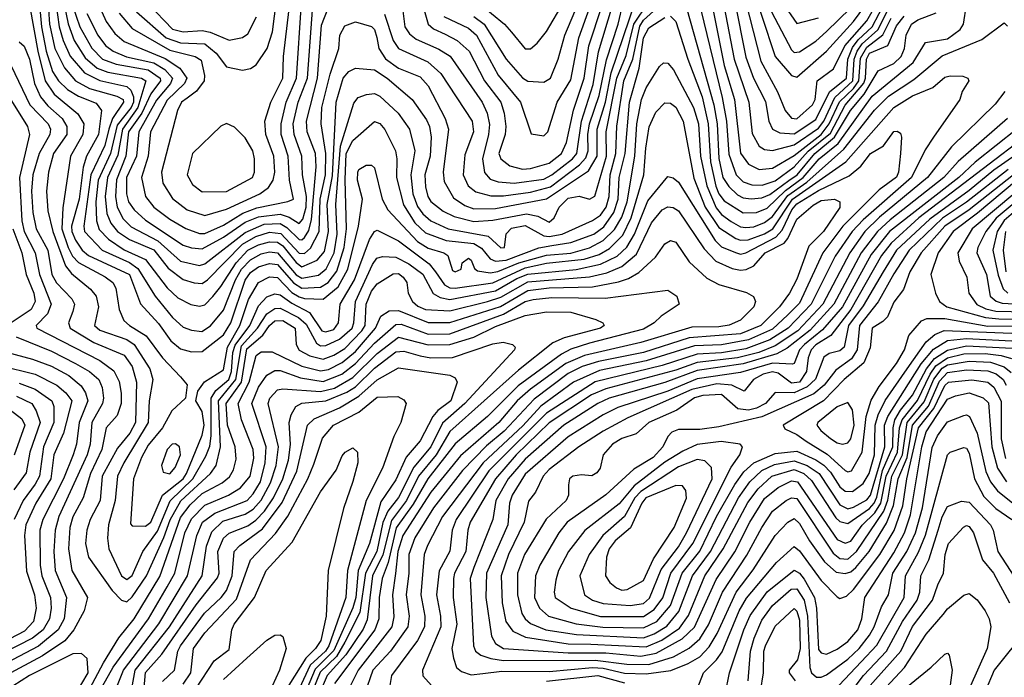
# Model space of a CAD drawing. Extents: x 501367 to 657802, y 482273 to 547541.
# Tile 454 of 656: x 573937 to 577596, y 521398 to 523842. Entities that reach past the tile are written whole.
import ezdxf

# ---------------------------------------------------------------- set-up
doc = ezdxf.new("R2010")
doc.units = 0

msp = doc.modelspace()

# ---------------------------------------------------------------- linework, layer by layer
at = {"layer": '0CON20XD'}
for points in [[(574028.7, 524098.7), (574047.6, 523825), (574067.2, 523735), (574103.2, 523663.2), (574145, 523614.6), (574196.8, 523586.8), (574298.1, 523558.1), (574321.6, 523545), (574323.3, 523535), (574281.4, 523475), (574268.7, 523435), (574253.1, 523375), (574202, 523265), (574174.9, 523075), (574177.6, 523055), (574243.2, 522985), (574345, 522939), (574376.7, 522916.7), (574440.8, 522815), (574505, 522735.7), (574545, 522699.3), (574575, 522687.6), (574613.7, 522683.7), (574645.5, 522704.5), (574695, 522762.1), (574739.3, 522875), (574761.8, 522915), (574795, 522949.1), (574835, 522972.3), (574865, 522979.8), (574895, 522976.1), (574965, 522893.7), (574985, 522880.9), (575047.7, 522892.3), (575076, 522916), (575105.6, 522975), (575116.3, 523045), (575111.3, 523155), (575128.6, 523371.4), (575178.4, 523531.6), (575195, 523552.3), (575225.7, 523564.3), (575255, 523567.7), (575275, 523557.3), (575343.8, 523495), (575385, 523434.5), (575405.2, 523355), (575390.7, 523265), (575397.6, 523195), (575415, 523147.3), (575435, 523120.2), (575465, 523094.8), (575529.6, 523065), (575677.4, 523037.4), (575725, 522994.6), (575739.2, 522995), (575744.2, 523045.8), (575765, 523066.9), (575815, 523077.3), (575885, 523038.6), (575905, 523036.5), (575953.1, 523045), (576065, 523095.5), (576095, 523116), (576116.4, 523145), (576127.3, 523185), (576131.5, 523265), (576152.9, 523345), (576155.9, 523445.9), (576182.1, 523615), (576215.3, 523694.7), (576241.6, 523818.4), (576255, 523839.8), (576304.4, 523885)], [(573995.3, 524065), (574018.3, 523815), (574036, 523725), (574059.6, 523649.6), (574080.8, 523615), (574115, 523582.9), (574155, 523557.2), (574221.1, 523531.1), (574241, 523505), (574230.1, 523415), (574184.9, 523335.1), (574173.5, 523293.5), (574157.9, 523175), (574130.2, 523075), (574131, 523055), (574145, 523022.2), (574168.8, 522985), (574193.2, 522965), (574345, 522895.1), (574386.2, 522786.2), (574452.6, 522712.6), (574498.6, 522648.6), (574535, 522618.9), (574575, 522608), (574615, 522608.3), (574695, 522670.2), (574721.1, 522715), (574775, 522874), (574795, 522901.8), (574825, 522923.5), (574865, 522936.2), (574895, 522932), (574954.5, 522864.5), (574985, 522844.4), (575055, 522848.1), (575083.3, 522865), (575115, 522907.4), (575142.4, 522995), (575151, 523065), (575146.2, 523246.2), (575150.6, 523345), (575175, 523392.8), (575255, 523463.1), (575275, 523455.8), (575294.3, 523434.3), (575333.1, 523355), (575338.9, 523325), (575337.8, 523255), (575363.5, 523153.5), (575405, 523087.2), (575445, 523050), (575521.9, 523021.9), (575625, 523010.4), (575652.8, 522992.8), (575685, 522953.2), (575705, 522944.1), (575745, 522948.1), (575865.9, 522994.1), (575915, 523003.1), (575985, 523013.4), (576070.4, 523045), (576107.8, 523072.2), (576145, 523125.6), (576160.9, 523175), (576164.6, 523255), (576187.1, 523345), (576202.6, 523535), (576238.5, 523661.5), (576255.7, 523775), (576275, 523811.9), (576335, 523850.2)], [(576643.2, 524013.2), (576743.8, 523705), (576805, 523634.2), (576825, 523627.9), (576935, 523724.4), (577035, 523835.5), (577124, 523956)], [(574370.7, 523870.7), (574481.1, 523775), (574535, 523756.2), (574625, 523752), (574667.6, 523717.6), (574705, 523666.6), (574765, 523654.7), (574795, 523660.9), (574816.1, 523673.9), (574856.5, 523735), (574876.8, 523796.8), (574897.2, 523962.8)], [(576390.1, 523975), (576516, 523525), (576528.7, 523455), (576535.6, 523325.6), (576549.8, 523255), (576572.4, 523222.4), (576605, 523191.5), (576625, 523180.3), (576655, 523175.7), (576695, 523179.9), (576725, 523192.7), (576795.3, 523244.7), (576825.6, 523265), (576891.2, 523345), (576965.2, 523405), (577024.1, 523505), (577074.6, 523565.4), (577127.7, 523652.3), (577185, 523679.6), (577213.2, 523705), (577225.4, 523735), (577230.7, 523785), (577250.6, 523825), (577275, 523841.4), (577342.3, 523867.7)], [(576620.3, 523965), (576691.7, 523688.3), (576753.4, 523573.4), (576781.2, 523505), (576805, 523475.9), (576825, 523473), (576882.6, 523525), (576893, 523545), (576900, 523615), (576961, 523659), (577002.7, 523745), (577085, 523837.3), (577135, 523925.7)], [(574071, 523905), (574083.4, 523815), (574098.1, 523765), (574125, 523706.5), (574178, 523645), (574235, 523615.5), (574335, 523593.8), (574349.9, 523579.9), (574359.9, 523555), (574359.6, 523535), (574350.8, 523515), (574299.5, 523450.5), (574274.5, 523345), (574228.8, 523245), (574220.1, 523165), (574221.9, 523095), (574232.8, 523062.8), (574266.7, 523026.7), (574325, 522986.8), (574405, 522950.2), (574485, 522845.6), (574525, 522807.7), (574573.2, 522783.2), (574605, 522776.7), (574625, 522782.4), (574655, 522813.8), (574685, 522850), (574741.1, 522938.9), (574784.6, 522985), (574825, 523005.6), (574865, 523016.2), (574895, 523014.7), (574915, 523001), (574965, 522939), (574985, 522923.7), (575042.3, 522947.7), (575069.7, 522980.3), (575085.2, 523055), (575079.8, 523155), (575098.9, 523261.1), (575112.8, 523535), (575139.5, 523625), (575160.5, 523649.5), (575185, 523662.4), (575255, 523655.5), (575302.3, 523625), (575395.4, 523545.4), (575449.2, 523469.2), (575460.2, 523445), (575466.4, 523405), (575462.9, 523335), (575442.2, 523265), (575445, 523220.8), (575453.9, 523185), (575465, 523166.4), (575510.8, 523130.8), (575551.1, 523111.1), (575625, 523091.9), (575695, 523096.7), (575820.9, 523120.9), (575862.2, 523112.2), (575905, 523089.3), (575923.6, 523105), (575942.2, 523145), (575975, 523178.1), (576015.9, 523185.9), (576055, 523175.3), (576074.3, 523185.7), (576117.9, 523335), (576116.6, 523425), (576156.1, 523625), (576190.9, 523709.1), (576218.8, 523825), (576272.5, 523905)], [(574101.4, 523905), (574116.6, 523826.6), (574139.2, 523765), (574180.3, 523700.3), (574225, 523662.3), (574265, 523646.4), (574389.6, 523625), (574405.7, 523615), (574375.9, 523515), (574319.1, 523435), (574301.6, 523338.4), (574263.3, 523255), (574254.2, 523185), (574261.4, 523121.4), (574276.3, 523086.3), (574300.8, 523055), (574345, 523025.3), (574435, 522986.7), (574489, 522919), (574545, 522875.9), (574585, 522863.7), (574615, 522862.1), (574635, 522875.6), (574765, 523007.3), (574815, 523036.3), (574865, 523052.4), (574907.1, 523047.1), (574975, 522974.2), (574995, 522973.4), (575017.3, 522992.7), (575049.7, 523055), (575053.7, 523175), (575073.9, 523265), (575075.2, 523345.2), (575057.5, 523455), (575059.6, 523515), (575090.7, 523639.3), (575122.7, 523735), (575126.9, 523785), (575145, 523818.9), (575185, 523834.3), (575245, 523817.2), (575255, 523805.5), (575264.1, 523775.9), (575272.1, 523735), (575297, 523697), (575345, 523662.3), (575425, 523629.4), (575455, 523596.2), (575518.1, 523475), (575531.1, 523435), (575510.4, 523275), (575515, 523240), (575549.5, 523179.5), (575591.6, 523151.6), (575625, 523139.3), (575705, 523140), (575895, 523175.6), (576050.3, 523279.7), (576082.7, 523335), (576083.1, 523435), (576113.3, 523535), (576135.3, 523645), (576226.8, 523915)], [(574226.8, 523906.8), (574258.7, 523835), (574290.8, 523790.8), (574325, 523760.7), (574477.9, 523697.9), (574531.6, 523661.6), (574557.9, 523625), (574549.2, 523605), (574485, 523542.8), (574422.8, 523425), (574414.9, 523335), (574390.1, 523255), (574404.8, 523185), (574435.8, 523145), (574495, 523100.7), (574555, 523066.2), (574605, 523047.5), (574625, 523047.9), (574695, 523078.9), (574766.8, 523123.2), (574817.8, 523142.2), (574934.1, 523165.9), (574954.6, 523175.4), (574939.3, 523245), (574934.9, 523335), (574909.3, 523415), (574908.5, 523455), (574927.6, 523535), (574966.3, 523625), (574984.2, 523905)], [(574306.3, 523866.3), (574355, 523808.8), (574495, 523729.2), (574588.9, 523705), (574611.1, 523691.1), (574624.4, 523635), (574622.6, 523615), (574594.2, 523575.8), (574559.7, 523550.3), (574538.6, 523535), (574523.2, 523505), (574463.5, 523275), (574469, 523235), (574505, 523177.1), (574560, 523135), (574625, 523113.8), (574705, 523138.3), (574829.3, 523195), (574861.6, 523218.4), (574879.6, 523245), (574885.2, 523275), (574881.1, 523335), (574852.3, 523415), (574847.4, 523465), (574870.2, 523535), (574915.1, 523625), (574917, 523705), (574944.3, 523935.7)], [(575292.1, 523862.1), (575324.7, 523764.7), (575344.3, 523735), (575454.1, 523685), (575502.4, 523642.4), (575619, 523465), (575623.8, 523425), (575590.6, 523339.4), (575584.8, 523265), (575603.5, 523225), (575632.2, 523202.2), (575687.8, 523187.8), (575735, 523187.4), (575835, 523201.3), (575909, 523221), (576017.2, 523302.8), (576040.9, 523329.1), (576049.1, 523355), (576048.3, 523415), (576054.4, 523455), (576090.4, 523559.6), (576117.7, 523692.3), (576161.2, 523825), (576179.5, 523905)], [(575625, 523854.1), (575663.5, 523825), (575745, 523694.7), (575805, 523625.8), (575825, 523612.9), (575885, 523609.7), (575909, 523625), (575938.2, 523695), (575962.2, 523785), (576013, 523905)], [(575642.4, 523905), (575739, 523825), (575765.1, 523795.1), (575815, 523733.8), (575835, 523733.6), (575860.6, 523755), (575895, 523798.2), (575960.2, 523909.8)], [(576592.9, 523915), (576635, 523702.1), (576664.1, 523625), (576708.3, 523538.3), (576720.4, 523465), (576735, 523435.3), (576761.7, 523421.7), (576815, 523418.3), (576895, 523470.7), (576946.3, 523573.7), (577009, 523625), (577014.4, 523695), (577031.2, 523738.8), (577052.6, 523767.4), (577105, 523815.1), (577157.2, 523915)], [(576771.9, 523905), (576825, 523827.2), (576905, 523849)], [(573975, 523890), (574004.7, 523724.7), (574031.5, 523615), (574064.9, 523564.9), (574152.6, 523492.6), (574175.9, 523455), (574172.3, 523415), (574125.9, 523335), (574097.7, 523142.3), (574094.1, 523065), (574116.9, 522995), (574133.1, 522963.1), (574155, 522939.7), (574255, 522886.9), (574283.3, 522865), (574294.8, 522844.8), (574307.2, 522765), (574324.5, 522724.5), (574345.2, 522705.2), (574407.6, 522667.6), (574468, 522585), (574534.6, 522515), (574560, 522485), (574553.8, 522435), (574502, 522388), (574467.7, 522325), (574415, 522261.3), (574390.3, 522215), (574360.3, 522135), (574348.9, 521968.9), (574355, 521960.8), (574405, 521960.2), (574424.8, 521975), (574467.4, 522075), (574544.9, 522135), (574557.4, 522155), (574615, 522297.7), (574623.2, 522335), (574615, 522385.5), (574591.4, 522425), (574599.2, 522460.8), (574623.4, 522496.6), (574695, 522540.6), (574708.8, 522625), (574755.6, 522705), (574787.7, 522802.3), (574824.1, 522865), (574865, 522886.6), (574895, 522883.4), (574948.6, 522828.6), (574975, 522811.4), (574995, 522806.4), (575065, 522803.3), (575121, 522849), (575156.9, 522915), (575196.1, 523075), (575211.3, 523175), (575192.7, 523245), (575193.1, 523275), (575196.7, 523285), (575225, 523301.2), (575245, 523301.2), (575255, 523292), (575284.4, 523175), (575305.2, 523135), (575415, 523017.1), (575455, 522993.1), (575513.5, 522975), (575527.5, 522965), (575545, 522910), (575555, 522904.7), (575577.5, 522915), (575581.7, 522938.3), (575605, 522956.2), (575615, 522948), (575626.8, 522916.8), (575638.8, 522908.8), (575685, 522901.3), (575713.9, 522906.1), (575792.2, 522937.8), (575895, 522967.3), (575985, 522974.1), (576055, 522994.3), (576105, 523021.6), (576147.8, 523062.2), (576175, 523107.7), (576193.9, 523165), (576222.4, 523335), (576230.9, 523455), (576247.2, 523545), (576265, 523589.3), (576315, 523668.6), (576328.9, 523681.1), (576345, 523680.5), (576367.2, 523655), (576441.4, 523515), (576458.9, 523455), (576467.4, 523335), (576490.1, 523225), (576525, 523142.3), (576545, 523117.7), (576581.4, 523091.4), (576615, 523072.2), (576635, 523069.1), (576665, 523072.5), (576705, 523087.7), (576735, 523110), (576791.8, 523188.2), (576862.3, 523237.7), (576999.7, 523360.3), (577113.9, 523506.1), (577165, 523557.4), (577259.8, 523620.2), (577365, 523708.2), (577512, 523768), (577595, 523830), (577608.3, 523818.3)], [(574133.3, 523895), (574160.4, 523815), (574205, 523735.6), (574244.4, 523695), (574295, 523676.9), (574415, 523655.2), (574459.5, 523625), (574460.4, 523615), (574424.2, 523565.8), (574390.6, 523495), (574341.9, 523425), (574331.7, 523335), (574296.7, 523246.7), (574292.5, 523185), (574299.8, 523145), (574322.1, 523102.1), (574351.7, 523071.7), (574450, 523020), (574535, 522944.8), (574605, 522928.9), (574625, 522934.2), (574775, 523050.9), (574845, 523081.5), (574905, 523084.7), (574929.5, 523069.5), (574975, 523025.4), (574985, 523024.3), (574995, 523032.4), (575010.9, 523059.1), (575021.1, 523098.9), (575038.3, 523295), (575036.4, 523345), (575005.4, 523425), (575002.8, 523465), (575043.6, 523625), (575058.3, 523821.7), (575083.2, 523885)], [(574187, 523865), (574226.9, 523785), (574256.2, 523746.2), (574284.6, 523724.6), (574333.7, 523703.7), (574435, 523681.7), (574476.3, 523656.3), (574504.9, 523625), (574497.7, 523605), (574445, 523542.5), (574380.1, 523425), (574371.2, 523335), (574334.3, 523255), (574333.8, 523195), (574341.4, 523165), (574362, 523135), (574405, 523096.5), (574545, 523004.5), (574575, 522994.2), (574615, 522990.4), (574695, 523033.2), (574775, 523088.9), (574825, 523109.4), (574905, 523119.1), (574938.1, 523108.1), (574975, 523084.5), (574989.6, 523100.4), (575001.1, 523145), (575002.4, 523185), (574987.9, 523265), (574985.1, 523335), (574956.7, 523415), (574953.8, 523455), (574972.2, 523535), (575006.8, 523625), (575026.9, 523895)], [(574415, 523901), (574505, 523807.1), (574545, 523796.4), (574615, 523801.8), (574644.8, 523795.2), (574715, 523765.7), (574764.8, 523775.2), (574785, 523789.2), (574817.2, 523852.8)], [(575359.6, 523885), (575368.1, 523815), (575385, 523788.8), (575410.1, 523770.1), (575495, 523732.5), (575536.2, 523706.2), (575655, 523535.8), (575673.6, 523495), (575682.3, 523452.3), (575679.2, 523415), (575656.4, 523325), (575663.8, 523273.8), (575685, 523249.6), (575715, 523238.9), (575775, 523233.8), (575885, 523249.6), (575914.3, 523265), (575990.9, 523325), (576007.6, 523345), (576024.2, 523465), (576068.5, 523601.5), (576087.5, 523722.5), (576140.1, 523895)], [(575435.7, 523895), (575454.9, 523824.9), (575475, 523808.4), (575518.7, 523788.7), (575562.6, 523765), (575606.8, 523725), (575663.9, 523615), (575724.5, 523535), (575737.5, 523495), (575743.5, 523445), (575740.8, 523415), (575717.8, 523345), (575724.9, 523324.9), (575758.6, 523298.6), (575805, 523286.1), (575835, 523288.5), (575905, 523308.9), (575950.4, 523345), (575968.6, 523385), (575994.5, 523505.5), (576034.7, 523625), (576052.3, 523745), (576101.2, 523895)], [(575513.7, 523853.7), (575605, 523810.2), (575635, 523783.9), (575715.3, 523635.3), (575798.4, 523535), (575838.3, 523418.3), (575885, 523410), (575899.6, 523425), (575934.8, 523535), (575985, 523618.8), (576015.4, 523775), (576054.4, 523885)], [(576355, 523854.6), (576375, 523835.6), (576419.3, 523695), (576473, 523555), (576495.1, 523455), (576503.5, 523313.5), (576523.7, 523223.7), (576535.1, 523195), (576555, 523168.7), (576625, 523123.8), (576675, 523125.1), (576715, 523141.3), (576782.3, 523207.7), (576848.5, 523255), (576907.5, 523325), (576978.2, 523381.8), (577105, 523557.6), (577257.1, 523683), (577302.8, 523757.2), (577385, 523771.4), (577431.9, 523805), (577444.8, 523825), (577455, 523897.5)], [(576468.5, 523878.5), (576547.3, 523552.7), (576564.1, 523465), (576572.7, 523342.7), (576599.9, 523265), (576625, 523239), (576657.6, 523227.6), (576696.4, 523226.4), (576745, 523243.4), (576815, 523294.5), (576867.1, 523352.9), (576949.5, 523420.5), (577005, 523524.4), (577073.7, 523606.3), (577080.3, 523625), (577083.2, 523695), (577095, 523717.1), (577163.4, 523746.6), (577195, 523818.7), (577224.3, 523855)], [(576509.8, 523895), (576555, 523671.8), (576593.8, 523545), (576616, 523346), (576644.7, 523304.7), (576685.5, 523285.5), (576735, 523290.3), (576815, 523337), (576915, 523415.2), (576945.5, 523454.5), (576983.6, 523536.4), (577035, 523586.4), (577054.9, 523615), (577061.1, 523698.9), (577085, 523740.2), (577144.3, 523785.7), (577175, 523847.7)], [(576554.2, 523895), (576592.1, 523695), (576646, 523535), (576658.9, 523418.9), (576685, 523372.4), (576705, 523359.5), (576735, 523355.2), (576815, 523376.9), (576905, 523438.2), (576925, 523465.4), (576966.7, 523553.3), (577032.9, 523615), (577038.5, 523695), (577048.6, 523725), (577067.9, 523752.1), (577125.8, 523804.2), (577173, 523897)], [(576718.4, 523895), (576805, 523730.5), (576815, 523720.2), (576835, 523722.4), (576895, 523762.3), (576935, 523798), (577024.9, 523885)], [(573935, 523759.5), (573953.2, 523743.2), (573973.4, 523695), (573992.6, 523605), (574014.6, 523555), (574041.3, 523521.3), (574095.2, 523475), (574112.4, 523445), (574112.2, 523415), (574062.8, 523345), (574043.8, 523275), (574037.1, 523205), (574041.7, 523131.7), (574059.9, 523055), (574106.7, 522926.7), (574129, 522899), (574200.8, 522840.8), (574220.7, 522815), (574230, 522775), (574215.3, 522705), (574235, 522687.9), (574335, 522653.2), (574362.4, 522635), (574420.3, 522545), (574431.6, 522505), (574417.7, 522425), (574414.9, 522345), (574323.5, 522195), (574300, 522145), (574291.3, 522055), (574267.7, 521965), (574263.7, 521915), (574268.1, 521875), (574315.1, 521775.1), (574335, 521761.9), (574355, 521776.2), (574394.5, 521865), (574448.7, 521941.3), (574495.7, 522054.3), (574580.6, 522135), (574629.2, 522219.3), (574643.4, 522256.6), (574649.1, 522295), (574649.2, 522435), (574666, 522464), (574714.2, 522505), (574724.6, 522535), (574729.7, 522605), (574737.7, 522632.3), (574792.4, 522705), (574825, 522778.1), (574855, 522811.6), (574885, 522823.6), (574905, 522818.9), (574947.9, 522787.9), (575013.7, 522753.7), (575060, 522685), (575075, 522681.8), (575105, 522691), (575122.3, 522715), (575128, 522785), (575181.8, 522875), (575236.6, 523025), (575255, 523054.2), (575265, 523059.7), (575345, 523020.3), (575458.4, 522935), (575482, 522905), (575516.2, 522856.2), (575535, 522845.6), (575555, 522844.7), (575695, 522864.1), (575815, 522919.9), (575895, 522936.9), (576035, 522951.7), (576091, 522969), (576128.5, 522991.5), (576178.8, 523041.2), (576209.5, 523105), (576256, 523265), (576263.2, 523365), (576276.7, 523443.3), (576301.2, 523498.8), (576335, 523533.3), (576355, 523532), (576375, 523516.9), (576402.3, 523465), (576442.4, 523252.4), (576484.7, 523145), (576535, 523069.9), (576598.5, 523028.5), (576615, 523022.7), (576644.1, 523024.1), (576705, 523046.2), (576735.9, 523064.1), (576808.2, 523175), (577006.8, 523313.2), (577185, 523515.5), (577255, 523559.4), (577330.3, 523589.7), (577375, 523627.9), (577395, 523633.4), (577441.7, 523631.7), (577460, 523625), (577464.2, 523615), (577439.2, 523575), (577430, 523545), (577333.2, 523405), (577301.8, 523358.2), (577251.4, 523255), (577071.7, 523098.3), (577030.8, 523055), (576967.4, 522962.6), (576877.8, 522785), (576792.3, 522695), (576725, 522652.5), (576635, 522619.1), (576545, 522604.2), (576455, 522599), (576325, 522556.7), (576075, 522495.7), (575895, 522379.2), (575680.7, 522165), (575558.5, 521985), (575544.5, 521945), (575535, 521866.9), (575496.3, 521793.7), (575485.5, 521705), (575501.1, 521625), (575502.2, 521585), (575433.5, 521425), (575435, 521402.9), (575467.6, 521367.6)], [(573905, 523670.7), (573975, 523525.7), (574042.6, 523455), (574051, 523435), (574049.3, 523415), (574009.7, 523345), (573985.4, 523265), (573981.3, 523205), (573985.7, 523125), (573998.1, 523065), (574042.1, 522985), (574056.6, 522895), (574073.6, 522863.6), (574130.7, 522805), (574140.2, 522785), (574135, 522757.8), (574118.4, 522715), (574124.7, 522695), (574212.6, 522642.6), (574325.3, 522595), (574355, 522553.3), (574371, 522495), (574367.4, 522345), (574346.7, 522305), (574300.1, 522249.9), (574243.2, 522145), (574235.8, 522055), (574198.5, 521985), (574186, 521945), (574181.6, 521895), (574192.5, 521845), (574280.1, 521720.1), (574314.8, 521684.8), (574335, 521678.6), (574355, 521696.5), (574408.6, 521775), (574472.9, 521917.1), (574496.2, 521983.8), (574536.4, 522053.6), (574645.6, 522155), (574667.6, 522185), (574683.1, 522255), (574676.2, 522425), (574740.2, 522505), (574760.7, 522629.3), (574821.3, 522695), (574855, 522749.3), (574885, 522768.2), (574905, 522769.5), (574973.3, 522735), (575001, 522711), (575040, 522640), (575055, 522630.1), (575075, 522630.9), (575125, 522654.9), (575172.3, 522695), (575178.9, 522715), (575185.1, 522795), (575247.6, 522932.4), (575263.9, 522956.1), (575285, 522961.5), (575335, 522959.4), (575383.5, 522935), (575435, 522895.6), (575473.9, 522823.9), (575499.4, 522809.4), (575535, 522802.5), (575705, 522834.3), (575785, 522880.6), (575825, 522896.8), (576005, 522913), (576095, 522933), (576156.7, 522963.3), (576193.6, 522996.4), (576221.2, 523045), (576271.2, 523168.8), (576345, 523259.4), (576365, 523253.9), (576385, 523238.2), (576520.9, 523020.9), (576545, 522998.3), (576596.4, 522976.4), (576615, 522970.9), (576635, 522975.1), (576746.3, 523033.7), (576769.8, 523060.2), (576806.6, 523135), (576825, 523157.1), (576905, 523207.7), (577018.9, 523261.1), (577062.5, 523297.5), (577098.6, 523345), (577147.1, 523372.9), (577185, 523426.8), (577198.1, 523428.1), (577210.5, 523420.5), (577214.4, 523405), (577210, 523345), (577202.5, 523275), (577195, 523256.4), (577130.6, 523209.4), (576995.5, 523074.5), (576921, 522975), (576835, 522788.1), (576792, 522745), (576735, 522691.3), (576645, 522652.3), (576545, 522633.7), (576445, 522629.3), (576265, 522573.6), (576091.4, 522538.6), (575995, 522495.1), (575874.2, 522405.8), (575807.3, 522332.7), (575659.2, 522195), (575508, 521995), (575452.2, 521887.8), (575440.6, 521855), (575427.1, 521705), (575442.7, 521625), (575441.4, 521585), (575415.7, 521534.3), (575319, 521405), (575309.1, 521345)], [(577597.4, 523575), (577562.2, 523527.8), (577400.1, 523369.9), (577310.6, 523255), (577132.5, 523107.5), (577077.7, 523055), (577021.6, 522975), (576921.6, 522785), (576828.2, 522685), (576745, 522629.8), (576684.3, 522605.7), (576605, 522585.5), (576455, 522568), (576375, 522539.9), (576115, 522470.2), (576062.5, 522447.5), (575905, 522344), (575781.4, 522225), (575704.6, 522135), (575610.9, 521975), (575602, 521945), (575594.6, 521865), (575553.3, 521785), (575549.4, 521765), (575548.1, 521695), (575561.7, 521595), (575543.3, 521505), (575548.5, 521468.5), (575560.8, 521435), (575579.1, 521419.1), (575615, 521406.9), (575657.7, 521412.3), (575729, 521421), (575905, 521419.7), (576065, 521433.9), (576105, 521431.5), (576185, 521412.9), (576265, 521411), (576356.2, 521423.8), (576421.1, 521448.9), (576465, 521474.5), (576499.1, 521510.9), (576529.1, 521560.9), (576599.7, 521715), (576662.7, 521797.3), (576745, 521925.3), (576791.9, 521975), (576815, 521988.7), (576835, 521970.2), (576872.2, 521905), (576927.4, 521827.4), (576971.1, 521788.9), (577005, 521783.2), (577025, 521790.4), (577043.7, 521806.3), (577093.5, 521865), (577158.6, 521971.4), (577184, 522036), (577201.5, 522135), (577234.8, 522215), (577254.2, 522335), (577313.8, 522406.2), (577355, 522498.6), (577385, 522530.4), (577455, 522540.2), (577535, 522537.1), (577565.9, 522525.9), (577591.3, 522505), (577603.2, 522483.2)], [(573900.7, 523550.7), (573966.7, 523445), (573973.8, 523415), (573936.9, 523255), (573945.5, 523095), (573953.6, 523055), (573995.1, 522975), (574010.4, 522895), (574053.9, 522785), (574040.7, 522749.3), (573998.2, 522705), (574000.8, 522695), (574234.7, 522575), (574287.4, 522537.4), (574307.3, 522497.3), (574313.6, 522453.6), (574314.2, 522415), (574299.4, 522370.6), (574259, 522325), (574241.9, 522245), (574200.8, 522155), (574173, 522065), (574135, 521994.1), (574122.9, 521955), (574118.3, 521875), (574131.1, 521795), (574189.5, 521695), (574177, 521645), (574138.8, 521575), (574105, 521534.1), (574022.3, 521477.7), (573885.9, 521404.1)], [(577608.3, 523475), (577425, 523314.5), (577371, 523255), (577171.3, 523098.7), (577124.2, 523055), (577063.6, 522975), (576962.7, 522785), (576875, 522688.2), (576789, 522621), (576750.4, 522599.6), (576625, 522562.7), (576455, 522537.8), (576335, 522493.2), (576127.6, 522435), (576085, 522416.1), (575959.7, 522335), (575815, 522208.7), (575751.8, 522135), (575705.9, 522055), (575694.8, 521985), (575624.1, 521805.9), (575610.9, 521765), (575624, 521515), (575631, 521495), (575650.1, 521480.1), (575687.3, 521467.3), (575735, 521460.9), (576075, 521462.3), (576193, 521447), (576275, 521445.3), (576366.1, 521473.9), (576425, 521506), (576465, 521540.5), (576496.8, 521593.2), (576548.6, 521715), (576638.6, 521851.4), (576694.7, 521955.3), (576734.5, 522015), (576785.3, 522055), (576805, 522065.2), (576825, 522062), (576959.6, 521859.6), (576985, 521839.6), (577015, 521837.4), (577046.5, 521865), (577148.4, 522015), (577163.5, 522056.5), (577177.8, 522145), (577217.4, 522225), (577235.1, 522344.9), (577298.6, 522421.4), (577333.9, 522506.1), (577365, 522547.1), (577385, 522559.1), (577465, 522572.9), (577545, 522569), (577595, 522552.3), (577620.9, 522530.9)], [(574615, 523201.8), (574705, 523204), (574801.6, 523255), (574809.5, 523275), (574810.2, 523325), (574803.4, 523355), (574775, 523402.5), (574735, 523442.5), (574705, 523456.5), (574685, 523446.4), (574579.2, 523345), (574560, 523265), (574579.7, 523229.7), (574615, 523201.8)], [(577643.4, 523436.6), (577487.4, 523312.6), (577426.3, 523255), (577169.4, 523055), (577101.3, 522968.7), (576994.7, 522775), (576920.3, 522689.7), (576853, 522635), (576834.7, 522615), (576815, 522564.2), (576808.8, 522561.2), (576735, 522565.4), (576615, 522530.6), (576455, 522506.8), (576345, 522461.9), (576159.7, 522400.3), (576105, 522373.4), (575975, 522291.6), (575815, 522153.3), (575767.3, 522075), (575757.8, 522045), (575751, 521965), (575671.4, 521785), (575669.7, 521695), (575690.3, 521550.3), (575705, 521523.4), (575735.1, 521505.1), (575975, 521488.9), (576115, 521489.1), (576245, 521476.2), (576301.7, 521488.3), (576399.3, 521540.7), (576445, 521584.8), (576525, 521761.6), (576594.7, 521864.7), (576650, 521975), (576705, 522063), (576755, 522103.6), (576805, 522128), (576828, 522125), (576975, 521910.6), (577005, 521896.2), (577025, 521903.8), (577067.2, 521962.8), (577115, 522009.2), (577136.7, 522045), (577156.9, 522145), (577199.5, 522235), (577206.6, 522325), (577216, 522355), (577273.9, 522426.1), (577320.5, 522525), (577341.3, 522555), (577384.3, 522585.7), (577445, 522600.1), (577525, 522601.3), (577584.1, 522594.1), (577622.2, 522582.2)], [(577706.9, 523433.1), (577278.5, 523105), (577175, 523012), (577139.1, 522965), (577025.1, 522764.9), (576951.2, 522668.8), (576895, 522633), (576877.8, 522615), (576866.8, 522585), (576861.4, 522535), (576835, 522495.1), (576805, 522491.2), (576755, 522527.7), (576735, 522533.6), (576699.2, 522525), (576663.3, 522505), (576628.8, 522461.2), (576583.6, 522483.6), (576528.2, 522488.2), (576435, 522467.4), (576197.3, 522362.7), (576105, 522312.5), (576015.3, 522255), (575905, 522169.8), (575882.5, 522145), (575853.9, 522086.1), (575828, 522052), (575811.4, 521975), (575752.9, 521855), (575726.3, 521775), (575730.1, 521675), (575744.1, 521605), (575769.7, 521569.7), (575816.8, 521546.8), (575975, 521522.9), (576059.1, 521520.9), (576265, 521511.4), (576323.6, 521536.4), (576389.5, 521580.5), (576422.8, 521627.2), (576483.2, 521775), (576551.6, 521875), (576642.9, 522047.1), (576681.4, 522098.6), (576732.6, 522145), (576815, 522170.3), (576851.5, 522155), (576879.6, 522129.6), (576970.2, 521990.2), (576985, 521976.5), (577015, 521969.5), (577095, 522025.6), (577112.2, 522045), (577122.3, 522067.7), (577143.7, 522166.3), (577182.1, 522255), (577182.4, 522325), (577189.5, 522355), (577209.7, 522390.3), (577255, 522446.8), (577306.4, 522545), (577336.6, 522583.4), (577385, 522614.3), (577455, 522630.3), (577625, 522621.8)], [(577732.5, 523405), (577557.4, 523282.6), (577465, 523207), (577318.8, 523101.2), (577195.1, 522985), (577145.1, 522904.9), (577071.8, 522778.2), (577017.3, 522705), (577000.2, 522625), (576985, 522611.5), (576945, 522601.7), (576925, 522587.5), (576894.3, 522505.7), (576863, 522477), (576815, 522455.6), (576745, 522456), (576708.5, 522415), (576675, 522397.9), (576645, 522390.8), (576606.2, 522396.2), (576545, 522449.6), (576475, 522445.3), (576445, 522436.7), (576378.6, 522391.4), (576274.7, 522345), (576227.4, 522302.6), (576175, 522285.2), (576140, 522265), (576105.8, 522225), (576094.6, 522175.4), (576082.2, 522157.8), (576063.6, 522146.4), (576025, 522150.8), (575992.5, 522145), (575980.4, 522135), (575976.7, 522113.3), (575975.9, 522075), (575967.9, 522055), (575894, 521986), (575812.6, 521855), (575786.5, 521785), (575786.3, 521705), (575803, 521635), (575814.8, 521615), (575835, 521597.8), (575892.7, 521575), (576006.7, 521556.8), (576255, 521545.1), (576295, 521559.1), (576341.9, 521588.1), (576386.9, 521643.1), (576436.7, 521775), (576504.5, 521865), (576608.2, 522065), (576649.9, 522125), (576695, 522166.7), (576741.3, 522188.7), (576815, 522202.9), (576863.8, 522185), (576907.6, 522155), (576985, 522038.7), (577015, 522024.6), (577035, 522030.6), (577085, 522057.2), (577099.1, 522075), (577151.6, 522255), (577151.1, 522335), (577162.9, 522367.1), (577286.8, 522563.2), (577332.7, 522617.3), (577385, 522650.3), (577455, 522657.1), (577647.7, 522647.7)], [(577610.1, 523285), (577455, 523163.8), (577365.8, 523104.2), (577242.7, 522985), (577185, 522898), (577126.7, 522793.3), (577057.9, 522705), (577049.1, 522615), (577028.2, 522581.8), (576970.2, 522539.8), (576926.3, 522483.7), (576888.2, 522451.8), (576695, 522365.7), (576535, 522328.8), (576465, 522319.2), (576385, 522318.6), (576360.8, 522309.2), (576345, 522292.5), (576326.4, 522255), (576290.8, 522215), (576219, 522171), (576115, 522076), (575972, 521975), (575941, 521935), (575869.6, 521815), (575853.3, 521775), (575849.7, 521695), (575869, 521655), (575902.7, 521625), (576005, 521596.2), (576104.4, 521584.4), (576255, 521581.8), (576304.1, 521605.9), (576355.3, 521664.7), (576399.3, 521785), (576465, 521866.6), (576526.3, 521995), (576595.1, 522115), (576628, 522162), (576665.5, 522194.5), (576745, 522229.7), (576825, 522238.2), (576895, 522206.5), (576925, 522186.3), (576949.8, 522159.8), (576985, 522105.5), (577005, 522090.2), (577031.9, 522088.1), (577071.3, 522118.7), (577093.9, 522155), (577113.4, 522225), (577116, 522335), (577126.7, 522373.3), (577153.4, 522426.6), (577235.5, 522544.5), (577305.2, 522644.8), (577338.1, 522671.9), (577372.7, 522687.3), (577655, 522676.2)], [(577677.7, 523302.3), (577464.8, 523135.2), (577374.4, 523075), (577287.2, 522975), (577244.6, 522905), (577221.2, 522838.8), (577185, 522792.1), (577161.9, 522738.1), (577145, 522719.7), (577104.4, 522695), (577097.5, 522622.5), (577073.4, 522566.6), (577001.1, 522505), (576924.4, 522425.6), (576774.5, 522335), (576780.8, 522320.8), (576825, 522300.5), (576859.2, 522275), (576937.5, 522227.5), (577005, 522166.8), (577015, 522161.1), (577027.6, 522165), (577067.7, 522235), (577082.6, 522367.4), (577101.7, 522428.3), (577130.9, 522479.1), (577195, 522564.2), (577224.5, 522615), (577241.5, 522668.5), (577287.6, 522722.4), (577308.5, 522731.5), (577375, 522731.6), (577535, 522703.2), (577674.2, 522704.2)], [(577687, 523283), (577496.8, 523123.2), (577406.1, 523055), (577350.5, 522975), (577323.4, 522895), (577340.2, 522825), (577355.2, 522795), (577381.8, 522775), (577525.6, 522735.6), (577575, 522729.6), (577735, 522728.2)], [(574186.7, 521335), (574248, 521452), (574305.7, 521544.3), (574362, 521615), (574457.8, 521772.2), (574535, 521992.2), (574570.8, 522039.2), (574615, 522080.5), (574688.9, 522121.1), (574716.9, 522143.1), (574731, 522169), (574741.5, 522208.5), (574737.2, 522255), (574708.7, 522335), (574704, 522415), (574760.8, 522495), (574781.7, 522618.3), (574840.8, 522669.2), (574865, 522705.1), (574885, 522722.4), (574915, 522724.1), (574960.8, 522695), (574964, 522635), (574975, 522613.3), (575015, 522592.8), (575065, 522580.8), (575105, 522595.6), (575145, 522620.4), (575208.9, 522685), (575220.6, 522705), (575225.1, 522785), (575245, 522833), (575265, 522860.5), (575325, 522897.3), (575345, 522898.4), (575362.4, 522885), (575375.2, 522865), (575381, 522825), (575397, 522795), (575416.8, 522776.8), (575445, 522764.9), (575535, 522759.4), (575675, 522794.6), (575725, 522810.7), (575825, 522867.3), (576055, 522886), (576118.6, 522901.4), (576175, 522924.3), (576229, 522971), (576285, 523086.8), (576324.9, 523135.1), (576345, 523146.8), (576365, 523143.8), (576385, 523131.6), (576480.8, 522990.8), (576524.2, 522944.2), (576585, 522917.3), (576615, 522910.6), (576636.6, 522913.4), (576665, 522927), (576707.5, 522975), (576778.3, 523011.7), (576791.7, 523028.3), (576825, 523101), (576885, 523152.9), (576915, 523169.5), (576965.2, 523175.2), (576984.4, 523165), (576985, 523143.6), (576923.4, 523055), (576869.4, 523000.6), (576825, 522877.7), (576798.1, 522825), (576760.5, 522775), (576691.1, 522705), (576615, 522674.9), (576425, 522659.2), (576255, 522605.1), (576087.8, 522572.2), (576027.1, 522552.9), (575975, 522526.6), (575848.4, 522431.6), (575736.8, 522313.2), (575671.4, 522258.6), (575583.1, 522166.9), (575475, 522028.3), (575405, 521916.8), (575383.7, 521855), (575382.8, 521785), (575373.2, 521705), (575384, 521625), (575380, 521585), (575314.9, 521495.1), (575249.1, 521425), (575218.5, 521335)], [(577635, 523197.6), (577476.8, 523065), (577422.6, 522975), (577428.6, 522945), (577456.7, 522885), (577464.2, 522825), (577493.4, 522783.4), (577526.8, 522766.8), (577565, 522758.6), (577735.2, 522755.2)], [(577655, 523179), (577566.1, 523103.9), (577526.8, 523055), (577497.7, 522995), (577494.2, 522975), (577529.7, 522895), (577543, 522815), (577565.7, 522795.7), (577588.3, 522788.3), (577745, 522779.5)], [(577665, 523155.1), (577595, 523095.1), (577568.9, 523055), (577552.7, 522985), (577572.8, 522892.8), (577591.9, 522841.9), (577609, 522825)], [(573911.4, 523065), (573945.6, 522975), (573960.9, 522895), (573989.5, 522825), (573994.3, 522795), (573980.2, 522765), (573905.7, 522715)], [(577600.6, 523055), (577591.7, 522985), (577601.2, 522905)], [(574234, 521345), (574284.5, 521435.5), (574415.9, 521615), (574485, 521734.3), (574513.4, 521785), (574551.1, 521935), (574575, 521987), (574625, 522037.7), (574712.9, 522075), (574757.7, 522102.3), (574793.7, 522145), (574807.4, 522212.6), (574805.1, 522245), (574761.4, 522355), (574749.5, 522415), (574789.5, 522495), (574816.4, 522593.6), (574835, 522607.3), (574875, 522607.5), (574985, 522554.4), (575055, 522536.4), (575085, 522542.1), (575135, 522568.4), (575185, 522608.3), (575259.8, 522695), (575279.6, 522740.4), (575310.6, 522759.4), (575345, 522761.6), (575455, 522716.1), (575535, 522716), (575723.5, 522776.5), (575825, 522835.1), (575905, 522844.9), (576065, 522848.7), (576162.8, 522867.2), (576199.9, 522880.1), (576237.6, 522902.4), (576300.2, 522959.8), (576335, 523008.9), (576355, 523021.1), (576375, 523015.6), (576425, 522942.5), (576491, 522881), (576535, 522857.8), (576638.3, 522828.3), (576663.8, 522813.8), (576671.8, 522795), (576664.7, 522775), (576615, 522725.3), (576572.9, 522707.1), (576535, 522700.5), (576435, 522699.1), (576245, 522642.8), (576035.6, 522594.4), (575966.4, 522563.6), (575835, 522468.8), (575785.4, 522425), (575718, 522345), (575575, 522221.1), (575465, 522085.5), (575360.5, 521925), (575342.3, 521865), (575333.5, 521783.5), (575322.1, 521705), (575327.3, 521622.7), (575320.3, 521585), (575195.4, 521425), (575160.3, 521355)], [(574262.6, 521272.6), (574322.4, 521425), (574453.6, 521596.4), (574561.2, 521775), (574594.9, 521925.1), (574615.8, 521974.2), (574662.2, 522007.8), (574782.9, 522055), (574805, 522079.6), (574831.7, 522125), (574849.7, 522195), (574852.6, 522255), (574800.3, 522415), (574825, 522476.2), (574855, 522520.5), (574885, 522537.8), (574905, 522538.4), (574981, 522511), (575065, 522497.2), (575134.1, 522525), (575185, 522563.6), (575255, 522640.1), (575335, 522709.5), (575355, 522709.9), (575455, 522673.7), (575535, 522674.3), (575735, 522747.2), (575815, 522794.3), (575845, 522801.9), (575915, 522809.8), (576113, 522807), (576345, 522836.5), (576379.2, 522815), (576387.1, 522785), (576320.2, 522739.8), (576295.2, 522714.8), (576255, 522692.4), (576055, 522640.2), (575985, 522617.2), (575950.8, 522599.2), (575789, 522481), (575675, 522366.8), (575554.9, 522265.1), (575453.4, 522135), (575399, 522041), (575336, 521954), (575305.9, 521824.1), (575284.2, 521765), (575272.9, 521695), (575271.5, 521615), (575257.2, 521575), (575107.4, 521375)], [(574346.3, 521315), (574366, 521425), (574493.3, 521585), (574615.4, 521775), (574631.5, 521885), (574651.5, 521938.5), (574691.8, 521978.2), (574775, 522004), (574805, 522023.2), (574835, 522056.5), (574868.7, 522121.3), (574890.1, 522185), (574899, 522255), (574860.7, 522415), (574866.8, 522435), (574895, 522466), (574915, 522470.5), (575055, 522460.5), (575107.2, 522472.8), (575175, 522511.8), (575265, 522602), (575345, 522662), (575455, 522633.4), (575535, 522634.3), (575625, 522662.2), (575705, 522701.3), (575815, 522742.6), (575895, 522756.5), (575985, 522754.8), (576077.8, 522727.8), (576104.4, 522715), (576109.1, 522705), (576095.5, 522695), (575960.2, 522659.8), (575918.8, 522641.2), (575790.2, 522539.8), (575535, 522311.4), (575485, 522224.9), (575418.8, 522145), (575374.1, 522055), (575318.7, 521981.3), (575286.6, 521853.4), (575248.7, 521775), (575228.4, 521611.6), (575212.9, 521577.1), (575149, 521480.9), (575079.4, 521405), (575030.7, 521289.3)], [(573923.8, 522663.8), (574055, 522610.1), (574145, 522564.3), (574196.2, 522535), (574230.6, 522505), (574243.4, 522475), (574248.2, 522435), (574244.6, 522415), (574204.6, 522345), (574198.4, 522265), (574187.7, 522225), (574082.7, 521995), (574069.2, 521945), (574063.8, 521865), (574068.9, 521795), (574111.5, 521695), (574102.2, 521615), (574080.3, 521575), (574006.4, 521513.6), (573815, 521413.8)], [(574398.3, 521345), (574404.1, 521415.9), (574465.8, 521484.2), (574592.6, 521667.4), (574672.2, 521767.8), (574678.2, 521785), (574673.9, 521865), (574694.7, 521915.3), (574716, 521934), (574785, 521961.5), (574815, 521981.9), (574846.9, 522015), (574880.3, 522065), (574915.3, 522135), (574936.1, 522205), (574943.5, 522263.5), (574938.6, 522345), (574946.1, 522373.9), (574963.4, 522405), (574985, 522416.4), (575075, 522425.7), (575152.9, 522457.1), (575185, 522477.4), (575255, 522547), (575335, 522607.1), (575365, 522610.4), (575425, 522592.5), (575465, 522585.4), (575545, 522586.8), (575695, 522637.7), (575733.3, 522643.3), (575768.1, 522635), (575778.2, 522625), (575776.2, 522615), (575591.3, 522415), (575507.8, 522342.2), (575465.1, 522255), (575401.3, 522178.7), (575345, 522065.9), (575304.8, 522015.2), (575287, 521973), (575263.8, 521865), (575221.5, 521785), (575201.3, 521638.7), (575145, 521528.1)], [(573855, 522614.5), (573985, 522580.5), (574055, 522554.9), (574119.7, 522519.7), (574165, 522481.6), (574181.7, 522455), (574190.7, 522425), (574158.1, 522345), (574148.1, 522265), (574136.4, 522225), (574100, 522135), (574022.8, 521985), (574012.1, 521945), (574013, 521815), (574019.7, 521775), (574051.3, 521695), (574053.7, 521655), (574048, 521615), (574024, 521575), (573985, 521543.8), (573760.5, 521429.5)], [(573865, 522556.6), (573995, 522524.1), (574075, 522483.1), (574108.4, 522455), (574130.5, 522425), (574099.5, 522305), (574064.3, 522225), (574052.2, 522135), (573996.5, 522045), (573959.9, 521965), (573955.4, 521925), (573962.2, 521792.2), (573992, 521705), (573998.1, 521655), (573988, 521605), (573955, 521569.9), (573705, 521439.4)], [(574467.8, 521382.2), (574512.9, 521425), (574524.6, 521495), (574535.1, 521515), (574623.3, 521636.7), (574685.9, 521695), (574705, 521720.5), (574726.7, 521775), (574734.4, 521865.6), (574755, 521887.9), (574839.8, 521950.2), (574912.8, 522047.2), (574966.4, 522163.6), (575006.1, 522335), (575031.7, 522358.3), (575125, 522399.3), (575197.3, 522442.7), (575265, 522503.4), (575345, 522547.9), (575535, 522520.7), (575555, 522510.4), (575562.2, 522495), (575539.4, 522425), (575491, 522389), (575472.4, 522367.6), (575425, 522276.9), (575373.4, 522216.6), (575335, 522131.4), (575279.4, 522050.6), (575236.7, 521895), (575194.8, 521795), (575186.7, 521695), (575175, 521655.7), (575105, 521498), (575035, 521428.8), (574995, 521334.6)], [(573935, 522491.4), (573995, 522469), (574056.7, 522425), (574064.1, 522405), (574063.7, 522345), (574025.4, 522254.6), (574010.9, 522145), (573995, 522116.1), (573950.4, 522055), (573917, 521985)], [(576455, 521354), (576478.4, 521415), (576526.7, 521463.3), (576546.9, 521493.1), (576610.7, 521645), (576637.6, 521692.4), (576749.8, 521825), (576815, 521884.1), (576835, 521868.2), (576915, 521757.6), (576975, 521696.8), (576985, 521690.6), (577009.2, 521699.2), (577035, 521724.8), (577133.9, 521855), (577186.1, 521943.9), (577218.2, 522035), (577233.8, 522135), (577277.5, 522325), (577333.5, 522396.5), (577375, 522482), (577388.8, 522495), (577475, 522503.6), (577534.9, 522494.9), (577556.6, 522476.6), (577584.1, 522424.1), (577584.6, 522284.6), (577600.6, 522210.6)], [(573925, 522443.3), (573981.9, 522415), (573998.5, 522388.5), (574012.6, 522345), (573975.1, 522234.9), (573961.6, 522158.4), (573915.3, 522094.7)], [(574545, 521372.5), (574573.2, 521415), (574582.8, 521505), (574625, 521563), (574742.2, 521687.8), (574794.9, 521835.1), (574887.4, 521932.6), (574933.4, 521996.6), (575007.7, 522135), (575029.5, 522189.5), (575062.8, 522287.2), (575103.4, 522335), (575196.9, 522383.1), (575265, 522438.6), (575342, 522442), (575365, 522429.4), (575373.3, 522415), (575353.2, 522345), (575327.3, 522292.7), (575285.6, 522175), (575224.3, 522055), (575155.1, 521794.9), (575148.4, 521695), (575085.4, 521515), (575073.2, 521495), (575016.9, 521443.1), (574975.4, 521355)], [(576558.5, 521335), (576574.3, 521415), (576627.7, 521575), (576651.9, 521628.1), (576714.6, 521715.4), (576815, 521796.4), (576835, 521785.2), (576852.7, 521762.7), (576890.6, 521695), (576897.8, 521655), (576905, 521500.9), (576915, 521488.9), (576935, 521484.4), (576975, 521502.9), (577015, 521531.1), (577051.8, 521575), (577066.6, 521615), (577078, 521695), (577185, 521860.7), (577225.4, 521934.6), (577247.8, 522002.2), (577288.9, 522255), (577305, 522310.4), (577385, 522431.7), (577415, 522444.6), (577465, 522454.6), (577516.8, 522436.8), (577537.7, 522417.7), (577549.1, 522255), (577570.7, 522175), (577603.9, 522125)], [(576995, 522264.8), (577015, 522270), (577025, 522283.9), (577038.4, 522335), (577031.8, 522391.8), (577015, 522419.1), (576975, 522403.1), (576903.2, 522345), (576898.9, 522335), (576913.6, 522315), (576950.3, 522285), (576975, 522269), (576995, 522264.8)], [(573901.7, 522391.7), (573945, 522358.5), (573956.8, 522335), (573916.9, 522223.1)], [(576643.7, 521385), (576652.9, 521495), (576666.1, 521543.9), (576695, 521610.2), (576735, 521665.2), (576804, 521726), (576825, 521727.3), (576852.2, 521685), (576864.2, 521625.8), (576872.6, 521435), (576879.8, 521415), (576898.3, 521398.3), (576915, 521398), (576935, 521406.8), (577015, 521465.7), (577056.9, 521505), (577095, 521554), (577112.6, 521585), (577139.8, 521660.2), (577165.6, 521705), (577182.1, 521785), (577233.6, 521865), (577265.9, 521935), (577292, 522028), (577328.1, 522251.9), (577347.3, 522295), (577385, 522347.5), (577445, 522371.2), (577455, 522373.4), (577466.7, 522366.7), (577495.5, 522305.5), (577527.6, 522162.4), (577544.3, 522125), (577571.1, 522091.1), (577665.1, 522015.1)], [(574495, 522154.1), (574515, 522178.2), (574534.1, 522225), (574531.5, 522255), (574515.9, 522265.9), (574503.5, 522265), (574485.3, 522245), (574464.6, 522185), (574470.6, 522160.6), (574495, 522154.1)], [(576255, 521623.6), (576295, 521650), (576326.7, 521693.3), (576356.6, 521785), (576438.9, 521895), (576581.5, 522178.5), (576613.6, 522225), (576623.3, 522255), (576614.2, 522265), (576544.3, 522274.3), (576455, 522262.7), (576401.1, 522238.9), (576335, 522197), (576220.4, 522109.6), (576165, 522043.1), (576036.8, 521943.2), (575976.3, 521865), (575939.6, 521795), (575929.5, 521759.5), (575922.9, 521715), (575927.4, 521695), (575986.9, 521655), (576095, 521624.1), (576255, 521623.6)], [(574591.9, 521355), (574660.2, 521459.8), (574715, 521501.5), (574725.2, 521575), (574734.4, 521595), (574809.2, 521695), (574852.4, 521795), (574949.5, 521900.5), (575055, 522087.7), (575112.7, 522167.3), (575135, 522220.8), (575146, 522235), (575175, 522250.8), (575191.9, 522235), (575193.1, 522195), (575175.5, 522125.5), (575140, 522025), (575083.8, 521795), (575075.4, 521625), (575055.9, 521535), (575036.8, 521505), (575000.5, 521469.5), (574895, 521301.8)], [(576981.7, 521368.3), (577064, 521455), (577122.6, 521517.4), (577224.1, 521695), (577229.1, 521775), (577277.4, 521862.6), (577303.3, 521926.7), (577384.7, 522225), (577395, 522234.4), (577445, 522251.8), (577455, 522249.1), (577465, 522231.1), (577485.5, 522135.5), (577520.2, 522070.2), (577565, 522025.8), (577623.9, 521985)], [(576205, 521664.6), (576255, 521672.4), (576277.9, 521692.1), (576321.3, 521798.7), (576385, 521883), (576414.4, 521935), (576510, 522135), (576507.9, 522177.9), (576482.6, 522202.6), (576455, 522206.9), (576385, 522180.5), (576245, 522088.7), (576222.6, 522065), (576184.6, 521995.4), (576104.4, 521925.6), (576053.5, 521855), (576018.3, 521775), (576035.3, 521705), (576065, 521685.2), (576105, 521671.9), (576205, 521664.6)], [(576175, 521721.6), (576195, 521723.9), (576255, 521757.5), (576291.9, 521838.1), (576369.1, 521955), (576414.3, 522064.3), (576411.9, 522091.9), (576399.5, 522109.5), (576375, 522110.5), (576263.5, 522065), (576248.4, 522045), (576206.4, 521953.6), (576149.8, 521905), (576127.6, 521875), (576118.1, 521845), (576113.8, 521775), (576130.6, 521750.6), (576155, 521730.5), (576175, 521721.6)], [(576985, 521288.2), (577072.4, 521405), (577157.9, 521495), (577218.1, 521605), (577271.6, 521685), (577281.8, 521715), (577285.2, 521775), (577314.9, 521835.1), (577350.1, 521945), (577365, 521994.1), (577385, 522032.2), (577436.9, 522053.1), (577465, 522049.1), (577544.8, 521965), (577554.8, 521944.8), (577571.9, 521865), (577663.8, 521723.8)], [(577085.9, 521355), (577210.8, 521495), (577255, 521586.5), (577328.9, 521685), (577348.9, 521741.1), (577369.5, 521785), (577376, 521855), (577388.2, 521895), (577443.9, 521956.1), (577455, 521961.8), (577465, 521958.8), (577481.3, 521935), (577514.6, 521834.6), (577555.6, 521785), (577615.1, 521675.1)], [(577105, 521306), (577225.5, 521434.5), (577305, 521558), (577368.6, 521631.4), (577385, 521652.9), (577445, 521703.8), (577465, 521710), (577495, 521685.5), (577525, 521645.6), (577539.6, 521615), (577545.3, 521585), (577531.6, 521505), (577465.5, 521355)], [(576689.6, 521345), (576701.4, 521415), (576702.3, 521495), (576708.4, 521515), (576745, 521587.5), (576815, 521653.2), (576825, 521644.2), (576835, 521610.5), (576837.8, 521505), (576827, 521463), (576796.9, 521425), (576795.8, 521415), (576819.2, 521385)], [(577678.4, 521575), (577558.5, 521425), (577524.2, 521345), (577520.6, 521315), (577527, 521285), (577548.4, 521248.4), (577589.2, 521199.2), (577614.7, 521145), (577545, 521076.3), (577509.2, 521025), (577465, 520983.4), (577446.4, 520955), (577441.6, 520935), (577447.3, 520852.7), (577436.5, 520776.5), (577445, 520751.8), (577466.5, 520726.6), (577545, 520692.7), (577585, 520688.5), (577655, 520693.4)], [(574695, 521390.2), (574781.3, 521468.7), (574855, 521536), (574885, 521554), (574905, 521556.2), (574915, 521550), (574927.8, 521505), (574902.3, 521425), (574862, 521335)], [(575145, 521528.1), (575114.8, 521475.2), (575053.3, 521416.7), (575009.9, 521310.1)], [(577175, 521314.1), (577324.3, 521435.7), (577375, 521484.2), (577385, 521487.5), (577390.6, 521480.6), (577401.8, 521425), (577387.3, 521312.7)], [(574055, 521083.7), (574075, 521109.6), (574121.7, 521215), (574144.7, 521335), (574191.4, 521415), (574187.3, 521467.3), (574167, 521487), (574135, 521485.5), (573973, 521405), (573880.4, 521345), (573843.4, 521295), (573838.6, 521265), (573845.3, 521235), (573905, 521181.9), (573949, 521105), (573985, 521084), (574055, 521083.7)], [(575895, 521383.7), (576084.9, 521404.9), (576185, 521376.9)]]:
    msp.add_lwpolyline(points, dxfattribs=at)

doc.saveas('drawing.dxf')
